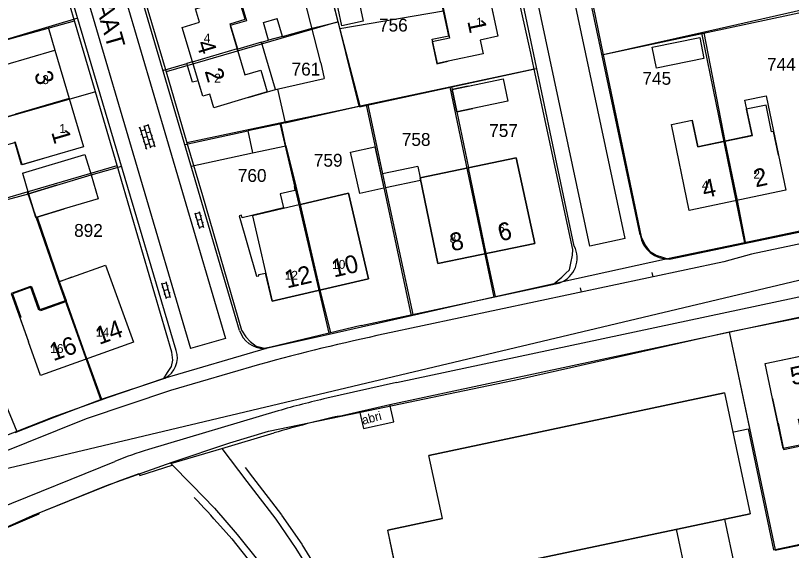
# Model space of a CAD drawing. Extents: x 148816 to 151297, y 399515 to 402500.
# Drawn here: x 150567.2 to 150675.7, y 400303.7 to 400378.6 of the extents above; entities that cross this region are included whole.
import ezdxf

# ---------------------------------------------------------------- set-up
doc = ezdxf.new("R2010")
doc.units = 0
for name, color, linetype in [('B01 Hoofdgebouw  [D] Norm', 7, 'Continuous'), ('B01 Hoofdgebouw  [T] Norm', 7, 'Continuous'), ('B01 hoofgebouw', 7, 'Continuous'), ('B02 Bijgebouw  [D] Norm', 7, 'Continuous'), ('B07 Tussenmuur  [D] Norm', 7, 'Continuous'), ('G01 perceelsgrens', 7, 'Continuous'), ('G02 sectiegrens', 7, 'Continuous'), ('Q21 Lichtmast  Gem', 7, 'Continuous'), ('S02 Open verharding  Norm', 7, 'Continuous'), ('T01 Muur  [D] Gem', 7, 'Continuous'), ('T04 Haag heg  [D] Gem', 7, 'Continuous'), ('V00 Kant verharding algemeen  [T] Norm', 7, 'Continuous'), ('V00 Kant verharding algemeen secundair  [T] Gem', 7, 'Continuous'), ('V00 Kant verharding algemeen secundair  [T] Norm', 7, 'Continuous'), ('Z01 perceelnummer', 7, 'Continuous'), ('Z02 huisnummer', 7, 'Continuous'), ('Z02 Huisnummer  [Tekst] Norm', 7, 'Continuous'), ('Z06 straatnaam', 7, 'Continuous'), ('Z19 Overige Tekst  [Tekst] Gem', 7, 'Continuous')]:
    doc.layers.add(name, color=color, linetype=linetype)

msp = doc.modelspace()

# ---------------------------------------------------------------- linework, layer by layer
at = {"layer": 'B01 Hoofdgebouw  [D] Norm'}
for p, q in [((150627.74, 400375.73), (150626.2, 400383.02)), ((150599.28, 400378.05), (150598.32, 400381.27)), ((150597.17, 400377.42), (150599.28, 400378.05)), ((150571.72, 400376.95), (150572.68, 400373.72)), ((150598.23, 400373.85), (150597.17, 400377.42)), ((150601.54, 400374.83), (150598.23, 400373.85)), ((150603.51, 400368.2), (150601.54, 400374.83)), ((150625.43, 400375.23), (150627.74, 400375.73)), ((150626.15, 400371.83), (150625.43, 400375.23)), ((150591.91, 400372.07), (150591.14, 400371.84)), ((150627.67, 400372.15), (150626.15, 400371.83)), ((150592.69, 400369.44), (150591.92, 400369.22)), ((150603.82, 400368.27), (150604.89, 400363.54)), ((150599.69, 400367.07), (150603.51, 400368.2)), ((150669.16, 400366.7), (150672.11, 400367.33)), ((150672.11, 400367.33), (150673.86, 400359.01)), ((150670.2, 400361.77), (150669.16, 400366.7)), ((150564.19, 400363.88), (150567.17, 400364.75)), ((150661.77, 400363.92), (150662.57, 400360.16)), ((150604.31, 400363.42), (150599.65, 400362.41)), ((150604.98, 400360.34), (150604.31, 400363.42)), ((150599.65, 400362.41), (150600.31, 400359.33)), ((150662.57, 400360.16), (150670.2, 400361.77)), ((150568.02, 400357.65), (150567.07, 400360.88)), ((150600.31, 400359.33), (150604.98, 400360.34)), ((150571.85, 400358.77), (150568.02, 400357.65)), ((150591.71, 400357.46), (150600.31, 400359.33)), ((150572.95, 400354.81), (150568.99, 400353.61)), ((150674.9, 400354.12), (150674.9, 400354.12)), ((150569.99, 400350.28), (150573.95, 400351.48)), ((150573.29, 400341.33), (150575.04, 400341.92)), ((150573.29, 400341.33), (150574.23, 400338.68)), ((150569.26, 400340.62), (150566.54, 400339.65)), ((150570.44, 400337.32), (150569.26, 400340.62)), ((150566.54, 400339.65), (150568.96, 400332.89)), ((150574.23, 400338.68), (150570.44, 400337.32)), ((150674.49, 400317.93), (150673.01, 400324.93)), ((150677.55, 400318.58), (150674.49, 400317.93))]:
    msp.add_line(p, q, dxfattribs=at)
msp.add_lwpolyline([(150617.41, 400360.17), (150618.66, 400354.4), (150615.29, 400353.67), (150614.03, 400359.44)], close=True, dxfattribs=at)
at = {"layer": 'B01 Hoofdgebouw  [T] Norm'}
for p, q in [((150632.52, 400385.5), (150634.61, 400375.65)), ((150592.9, 400377.61), (150592.33, 400379.51)), ((150590.48, 400376.89), (150592.9, 400377.61)), ((150591.91, 400372.07), (150590.48, 400376.89)), ((150634.61, 400375.65), (150632.15, 400375.13)), ((150632.15, 400375.13), (150632.56, 400373.19)), ((150565.68, 400371.66), (150572.68, 400373.72)), ((150572.68, 400373.72), (150576.65, 400360.18)), ((150632.56, 400373.19), (150627.67, 400372.15)), ((150591.92, 400369.22), (150591.14, 400371.84)), ((150593.34, 400367.25), (150592.69, 400369.44)), ((150628.23, 400368.21), (150635.34, 400369.69)), ((150635.34, 400369.69), (150635.99, 400366.57)), ((150594.33, 400367.55), (150593.34, 400367.25)), ((150594.9, 400365.65), (150594.33, 400367.55)), ((150599.69, 400367.07), (150594.9, 400365.65)), ((150635.99, 400366.57), (150628.88, 400365.09)), ((150658.89, 400363.32), (150661.77, 400363.92)), ((150661.38, 400351.26), (150658.89, 400363.32)), ((150576.65, 400360.18), (150571.85, 400358.77)), ((150623.73, 400355.86), (150637.19, 400358.66)), ((150637.19, 400358.66), (150639.77, 400346.67)), ((150673.86, 400359.01), (150674.9, 400354.12)), ((150572.95, 400354.81), (150577.74, 400356.24)), ((150577.74, 400356.24), (150578.74, 400352.91)), ((150626.21, 400343.86), (150623.73, 400355.86)), ((150568.99, 400353.61), (150569.99, 400350.28)), ((150607.01, 400352.12), (150613.73, 400353.71)), ((150613.73, 400353.71), (150616.52, 400341.72)), ((150674.9, 400354.12), (150661.38, 400351.26)), ((150578.74, 400352.91), (150573.95, 400351.48)), ((150639.77, 400346.67), (150626.21, 400343.86)), ((150575.04, 400341.92), (150579.73, 400343.63)), ((150579.73, 400343.63), (150583.67, 400332.84)), ((150603.04, 400338.59), (150602.14, 400342.51)), ((150616.52, 400341.72), (150603.04, 400338.59)), ((150570.64, 400328.18), (150568.96, 400332.89)), ((150583.67, 400332.84), (150570.64, 400328.18)), ((150671.98, 400329.83), (150685.51, 400332.68)), ((150673.01, 400324.93), (150671.98, 400329.83)), ((150666.32, 400325.74), (150624.96, 400316.95)), ((150666.32, 400325.74), (150669.9, 400308.83)), ((150626.85, 400308.14), (150624.96, 400316.95)), ((150626.85, 400308.14), (150619.21, 400306.52)), ((150624.35, 400282.32), (150619.21, 400306.52))]:
    msp.add_line(p, q, dxfattribs=at)
for points in [[(150607.01, 400352.12), (150606.41, 400354.67), (150606.12, 400354.61), (150606.24, 400354.08), (150604.19, 400353.6), (150604.66, 400351.62), (150598.87, 400350.25), (150598.78, 400350.6), (150598.45, 400350.51), (150600.88, 400342.06), (150601.21, 400342.13), (150601.18, 400342.29), (150602.14, 400342.51)], [(150640.22, 400283.13), (150636.27, 400301.7), (150669.9, 400308.83)]]:
    msp.add_lwpolyline(points, dxfattribs=at)
at = {"layer": 'B01 hoofgebouw'}
for points in [[(150624.77, 400385.86), (150629.66, 400386.9), (150630.06, 400384.97), (150632.52, 400385.5), (150634.61, 400375.65), (150632.15, 400375.13), (150632.56, 400373.19), (150627.67, 400372.15)], [(150624.77, 400385.86), (150623.19, 400385.52), (150623.88, 400382.29), (150626.3, 400382.81), (150627.87, 400375.38), (150625.43, 400374.86), (150626.08, 400371.81), (150627.67, 400372.15)], [(150597.13, 400380.92), (150598.43, 400381.3), (150599.46, 400377.84), (150597.2, 400377.17), (150599.25, 400370.28), (150601.46, 400370.93), (150602.37, 400367.86), (150599.69, 400367.07)], [(150599.69, 400367.07), (150594.9, 400365.65), (150594.33, 400367.55), (150593.34, 400367.25), (150590.48, 400376.89), (150592.9, 400377.61), (150592.33, 400379.51), (150597.13, 400380.92)], [(150560.7, 400370.87), (150565.49, 400372.28), (150565.68, 400371.66), (150572.68, 400373.72), (150576.65, 400360.18), (150571.85, 400358.77)], [(150571.85, 400358.77), (150568.1, 400357.67), (150567.18, 400360.8), (150565.26, 400360.24), (150563.32, 400366.86), (150560.63, 400366.07), (150559.34, 400370.47), (150560.7, 400370.87)], [(150630.45, 400368.67), (150635.34, 400369.69), (150635.99, 400366.57), (150631.1, 400365.55)], [(150630.45, 400368.67), (150628.23, 400368.21), (150628.88, 400365.09), (150631.1, 400365.55)], [(150673.86, 400359.01), (150673.15, 400362.35), (150672.89, 400362.3), (150672.11, 400366.02), (150669.35, 400365.44), (150670.13, 400361.75), (150662.57, 400360.16), (150661.77, 400363.92)], [(150673.86, 400359.01), (150674.9, 400354.12), (150661.38, 400351.26), (150658.89, 400363.32), (150661.77, 400363.92)], [(150626.21, 400343.86), (150639.77, 400346.67), (150637.19, 400358.66), (150623.73, 400355.86), (150626.21, 400343.86)], [(150572.95, 400354.81), (150577.74, 400356.24), (150578.74, 400352.91), (150573.95, 400351.48)], [(150573.95, 400351.48), (150569.99, 400350.28), (150568.99, 400353.61), (150572.95, 400354.81)], [(150600.3, 400350.54), (150603.04, 400338.59), (150616.52, 400341.72), (150613.73, 400353.71), (150600.3, 400350.54)], [(150575.04, 400341.92), (150579.73, 400343.63), (150583.67, 400332.84), (150570.64, 400328.18), (150568.96, 400332.89)], [(150575.04, 400341.92), (150573.17, 400341.24), (150574.15, 400338.48), (150570.67, 400337.23), (150569.47, 400340.58), (150566.74, 400339.61), (150567.91, 400336.34), (150567.75, 400336.28), (150568.96, 400332.89)], [(150673.01, 400324.93), (150671.98, 400329.83), (150685.51, 400332.68), (150686.55, 400327.79)], [(150682.32, 400235.11), (150640.98, 400226.31), (150637.36, 400243.21), (150632.9, 400242.27), (150627.74, 400266.43), (150625.06, 400265.86), (150621.68, 400281.75), (150624.35, 400282.32), (150619.23, 400306.51), (150626.85, 400308.14), (150624.96, 400316.95), (150666.32, 400325.74), (150669.9, 400308.83), (150636.27, 400301.7), (150640.22, 400283.13), (150643.79, 400283.89), (150646.13, 400272.92), (150642.56, 400272.16), (150648.23, 400245.51), (150678.72, 400252.01), (150682.32, 400235.11)], [(150673.01, 400324.93), (150673.74, 400321.47)], [(150673.74, 400321.47), (150673.79, 400321.48), (150674.55, 400317.83), (150677.43, 400318.44), (150676.67, 400322.08), (150684.36, 400323.7), (150685.13, 400320.06), (150688.01, 400320.67), (150687.24, 400324.32), (150687.29, 400324.33)]]:
    msp.add_lwpolyline(points, dxfattribs=at)
at = {"layer": 'B02 Bijgebouw  [D] Norm'}
for p, q in [((150615.24, 400365.87), (150610.14, 400386.24)), ((150609.85, 400371.94), (150606.42, 400385.53)), ((150601.85, 400377.58), (150603.77, 400378.13)), ((150604.48, 400375.63), (150603.77, 400378.13)), ((150602.55, 400375.09), (150601.85, 400377.58)), ((150608.63, 400376.78), (150612.28, 400377.69)), ((150604.48, 400375.63), (150602.55, 400375.09)), ((150609.85, 400371.94), (150610.34, 400369.74)), ((150603.51, 400368.2), (150610.34, 400369.74)), ((150628.88, 400365.09), (150628.23, 400368.21)), ((150604.89, 400363.54), (150615.24, 400365.87)), ((150568.13, 400356.5), (150576.88, 400359.11)), ((150576.88, 400359.11), (150577.74, 400356.24)), ((150623.41, 400357.42), (150618.5, 400356.41)), ((150623.41, 400357.42), (150623.73, 400355.86)), ((150568.13, 400356.5), (150568.99, 400353.61)), ((150618.5, 400356.41), (150618.92, 400354.45)), ((150623.81, 400355.47), (150618.92, 400354.45))]:
    msp.add_line(p, q, dxfattribs=at)
for points in [[(150614.77, 400382.64), (150615.78, 400377.75), (150612.79, 400377.13), (150611.79, 400382.03)], [(150656.2, 400374.14), (150662.84, 400375.47), (150663.43, 400372.54), (150656.79, 400371.2)]]:
    msp.add_lwpolyline(points, close=True, dxfattribs=at)
at = {"layer": 'B07 Tussenmuur  [D] Norm'}
for p, q in [((150591.91, 400372.07), (150598.2, 400373.94)), ((150591.91, 400372.07), (150598.2, 400373.94)), ((150574.67, 400366.95), (150567.17, 400364.75)), ((150574.67, 400366.95), (150567.17, 400364.75)), ((150668.14, 400352.69), (150666.39, 400360.97)), ((150668.14, 400352.69), (150666.39, 400360.97)), ((150632.99, 400345.27), (150630.5, 400357.26)), ((150632.99, 400345.27), (150630.5, 400357.26)), ((150609.78, 400340.16), (150607.01, 400352.12)), ((150609.78, 400340.16), (150607.01, 400352.12)), ((150577.15, 400330.51), (150574.23, 400338.68)), ((150577.15, 400330.51), (150574.23, 400338.68))]:
    msp.add_line(p, q, dxfattribs=at)
at = {"layer": 'G01 perceelsgrens'}
for points in [[(150645.21, 400392.59), (150647.94, 400379.87), (150649.35, 400373.05)], [(150639.7, 400371.03), (150639.21, 400373.3), (150635.22, 400391.33)], [(150575.41, 400377.81), (150572.4, 400388.12)], [(150612.3, 400377.69), (150610.15, 400386.04)], [(150585.14, 400381.07), (150588.21, 400370.67)], [(150678.51, 400379.64), (150663.1, 400376.16)], [(150546.91, 400369.87), (150575.41, 400377.81)], [(150578.33, 400367.89), (150575.41, 400377.81)], [(150612.3, 400377.69), (150588.21, 400370.67)], [(150615.34, 400365.85), (150612.3, 400377.69)], [(150663.1, 400376.16), (150649.35, 400373.05)], [(150663.1, 400376.16), (150669.1, 400346.74)], [(150649.35, 400373.05), (150654.63, 400347.6), (150655.21, 400346.42), (150655.81, 400345.58), (150656.76, 400345.02), (150657.65, 400344.73), (150658.35, 400344.49)], [(150588.21, 400370.67), (150591.13, 400360.75)], [(150639.7, 400371.03), (150627.88, 400368.52)], [(150642.43, 400341.02), (150643.57, 400341.94), (150644.07, 400342.46), (150644.63, 400342.98), (150644.83, 400343.91), (150645.04, 400345.01), (150645.11, 400345.82), (150639.7, 400371.03)], [(150627.88, 400368.52), (150616.26, 400366.05)], [(150627.88, 400368.52), (150634.04, 400339.12)], [(150578.33, 400367.89), (150550.95, 400360.02)], [(150581.37, 400357.59), (150578.33, 400367.89)], [(150615.34, 400365.85), (150612.56, 400365.26), (150604.14, 400363.49)], [(150616.26, 400366.05), (150615.34, 400365.85)], [(150622.53, 400336.52), (150616.26, 400366.05)], [(150604.14, 400363.49), (150591.13, 400360.75)], [(150604.14, 400363.49), (150611.02, 400333.92)], [(150591.13, 400360.75), (150593.31, 400353.37), (150598.76, 400334.52), (150599.35, 400333.59), (150600, 400332.93), (150600.8, 400332.29), (150601.41, 400332.15), (150602.21, 400331.93)], [(150568.8, 400353.88), (150581.37, 400357.59)], [(150587.91, 400327.77), (150588.42, 400328.57), (150588.97, 400329.43), (150589.18, 400330.31), (150589.04, 400331.46), (150583.49, 400350.4), (150581.37, 400357.59)], [(150555.14, 400349.85), (150568.8, 400353.88)], [(150568.8, 400353.88), (150573.17, 400341.24), (150579.1, 400324.73)], [(150555.14, 400349.85), (150567.33, 400320.35)], [(150666.96, 400334.27), (150677.61, 400336.42)], [(150579.91, 400312.76), (150589.07, 400316.05), (150597.15, 400318.74), (150602.55, 400320.39), (150615.39, 400323.04), (150637.8, 400327.69), (150666.96, 400334.27)], [(150666.96, 400334.27), (150673.37, 400303.78)], [(150549.94, 400297.26), (150553.85, 400299.13), (150558.06, 400301.52), (150561.43, 400304.17), (150564.91, 400306.51), (150569.56, 400308.58), (150579.91, 400312.76)], [(150683.88, 400306), (150673.37, 400303.78)], [(150673.37, 400303.78), (150673.39, 400303.7), (150679.01, 400304.89), (150680.01, 400300.02), (150684.88, 400301.02)]]:
    msp.add_lwpolyline(points, dxfattribs=at)
at = {"layer": 'G02 sectiegrens'}
for points in [[(150684.58, 400349.99), (150669.1, 400346.74)], [(150669.1, 400346.74), (150658.35, 400344.49)], [(150658.35, 400344.49), (150643.26, 400341.21), (150642.43, 400341.02)], [(150642.43, 400341.02), (150634.04, 400339.12)], [(150634.04, 400339.12), (150622.53, 400336.52)], [(150622.53, 400336.52), (150611.02, 400333.92)], [(150611.02, 400333.92), (150602.21, 400331.93)], [(150602.21, 400331.93), (150587.91, 400327.77)], [(150587.91, 400327.77), (150580.14, 400325.1), (150579.1, 400324.73)], [(150579.1, 400324.73), (150572.43, 400322.36), (150567.33, 400320.35)], [(150567.33, 400320.35), (150566.14, 400319.88), (150558.14, 400316.49), (150554.9, 400315)]]:
    msp.add_lwpolyline(points, dxfattribs=at)
at = {"layer": 'Q21 Lichtmast  Gem'}
msp.add_lwpolyline([(150470.02, 401545.9), (150556.48, 401148.68), (150587.33, 401006.96), (150639.15, 400861.23), (150792, 400651.61), (150911.82, 400487.27), (150967.93, 400385.83), (150992.88, 400314.71), (150864.37, 400354.64), (150785.76, 400358.38), (150705.9, 400348.4), (150564.28, 400314.71), (150489.42, 400271.04), (150319.72, 400151.26), (150222.4, 400100.1), (150103.26, 400037.48), (150071.61, 400097.7), (150036.48, 400058.92), (149995.31, 400040.21), (149954.13, 400021.49), (149930.42, 400026.48), (149891.12, 400015.25), (149831.23, 399977.82), (149652.8, 400166.23)], dxfattribs=at)
at = {"layer": 'S02 Open verharding  Norm'}
for p, q in [((150584.57, 400362.86), (150584.43, 400362.81)), ((150584.52, 400363), (150585.48, 400359.84)), ((150585.1, 400363.17), (150586.06, 400360.02)), ((150585.72, 400363.21), (150585.14, 400363.03)), ((150585.67, 400363.35), (150586.63, 400360.19)), ((150585.29, 400362.55), (150584.71, 400362.38)), ((150584.86, 400361.9), (150584.71, 400361.86)), ((150586.01, 400362.25), (150585.43, 400362.08)), ((150585.86, 400362.73), (150586.01, 400362.77)), ((150586.15, 400361.77), (150586.3, 400361.81)), ((150585.58, 400361.6), (150585, 400361.42)), ((150585.15, 400360.94), (150585.01, 400360.9)), ((150585.29, 400360.47), (150585.87, 400360.64)), ((150586.3, 400361.29), (150585.72, 400361.12)), ((150586.44, 400360.81), (150586.59, 400360.86)), ((150585.44, 400359.99), (150585.3, 400359.94)), ((150586.59, 400360.34), (150586.01, 400360.16)), ((150592.25, 400350.96), (150592.88, 400348.75)), ((150592.29, 400350.82), (150592.87, 400350.98)), ((150592.83, 400351.13), (150593.46, 400348.91)), ((150592.43, 400350.34), (150592.28, 400350.3)), ((150593.14, 400350.02), (150592.57, 400349.86)), ((150593.15, 400350.54), (150593.01, 400350.5)), ((150592.7, 400349.37), (150592.56, 400349.33)), ((150592.84, 400348.89), (150593.42, 400349.06)), ((150593.42, 400349.58), (150593.28, 400349.54)), ((150587.6, 400341.14), (150588.23, 400338.93)), ((150587.64, 400341), (150588.22, 400341.16)), ((150588.18, 400341.31), (150588.81, 400339.1)), ((150587.78, 400340.52), (150587.63, 400340.48)), ((150588.49, 400340.2), (150587.91, 400340.04)), ((150588.5, 400340.72), (150588.35, 400340.68)), ((150588.05, 400339.56), (150587.91, 400339.52)), ((150588.19, 400339.08), (150588.77, 400339.24)), ((150588.77, 400339.76), (150588.63, 400339.72))]:
    msp.add_line(p, q, dxfattribs=at)
at = {"layer": 'T01 Muur  [D] Gem'}
msp.add_lwpolyline([(150666.29, 400308.06), (150669.2, 400294.42), (150662.5, 400293.02), (150659.6, 400306.65)], dxfattribs=at)
at = {"layer": 'T04 Haag heg  [D] Gem'}
for p, q in [((150627.01, 400379.18), (150612.53, 400376.69)), ((150649.15, 400373.08), (150678.61, 400379.37)), ((150575.87, 400378.18), (150560.32, 400373.58)), ((150604.48, 400375.63), (150608.63, 400376.78)), ((150666.39, 400360.97), (150663.44, 400376.13)), ((150601.54, 400374.83), (150602.55, 400375.09)), ((150587.77, 400370.85), (150591.14, 400371.84)), ((150615.28, 400365.79), (150640, 400371.15)), ((150628.15, 400368.58), (150628.23, 400368.21)), ((150616.44, 400366.04), (150618.5, 400356.41)), ((150628.88, 400365.09), (150630.5, 400357.26)), ((150604.89, 400363.54), (150604.31, 400363.42)), ((150590.82, 400360.49), (150599.65, 400362.41)), ((150604.98, 400360.34), (150606.37, 400354.67)), ((150577.74, 400356.24), (150582.01, 400357.46)), ((150618.92, 400354.45), (150622.71, 400336.73)), ((150563.85, 400352.23), (150568.99, 400353.61)), ((150669.25, 400346.85), (150668.14, 400352.69)), ((150570.21, 400350.35), (150573.29, 400341.33)), ((150634.29, 400339.22), (150632.99, 400345.27)), ((150611.24, 400334.15), (150609.78, 400340.16)), ((150577.15, 400330.51), (150579.18, 400324.84)), ((150599.27, 400315.31), (150600.32, 400313.93)), ((150600.31, 400313.93), (150604.34, 400308.69)), ((150604.37, 400308.64), (150607.18, 400304.54)), ((150595.83, 400307.1), (150597.4, 400305.29)), ((150597.4, 400305.29), (150600.41, 400301.51)), ((150607.2, 400304.51), (150609.99, 400300.04))]:
    msp.add_line(p, q, dxfattribs=at)
msp.add_lwpolyline([(150667.61, 400320.28), (150669.62, 400320.72), (150673.14, 400303.76), (150683.76, 400305.7)], dxfattribs=at)
msp.add_arc((150478.8, 400203.32), 156.41, 41.5648, 43.5623, dxfattribs=at)
at = {"layer": 'V00 Kant verharding algemeen  [T] Norm'}
for p, q in [((150654.5, 400347.86), (150622.25, 400500)), ((150647.49, 400346.28), (150615.27, 400497.75)), ((150652.42, 400347.33), (150620.89, 400496.03)), ((150554.53, 400476.25), (150596.53, 400333.37)), ((150549.65, 400474.61), (150591.65, 400331.94)), ((150622.54, 400453.79), (150645.25, 400346.29)), ((150598.48, 400334.48), (150568.26, 400437.18)), ((150589.64, 400331.68), (150564.09, 400417.98)), ((150706.21, 400352.86), (150670.06, 400345.15)), ((150658.62, 400344.45), (150683.41, 400349.64)), ((150620.45, 400327.18), (150707.41, 400345.74)), ((150670.06, 400345.15), (150666.19, 400344.08)), ((150666.19, 400344.08), (150618.82, 400333.99)), ((150619.52, 400324.11), (150708.02, 400343.02)), ((150615.49, 400335.18), (150643.32, 400341.16)), ((150615.49, 400335.18), (150602.89, 400332.13)), ((150602.89, 400332.13), (150601.95, 400331.96)), ((150601.28, 400329.71), (150588.86, 400326.06)), ((150579.21, 400324.84), (150588.06, 400327.79)), ((150620.45, 400327.18), (150610.68, 400324.98)), ((150588.86, 400326.06), (150577.03, 400322.09)), ((150572.1, 400322.17), (150579.21, 400324.84)), ((150612.41, 400322.5), (150619.52, 400324.11)), ((150620.08, 400321.69), (150619.51, 400324.11)), ((150603.88, 400323.21), (150585.77, 400317.82)), ((150615.27, 400323.16), (150615.83, 400320.74)), ((150577.03, 400322.09), (150562.13, 400316.1)), ((150567.14, 400320.17), (150572.1, 400322.17)), ((150615.83, 400320.74), (150620.08, 400321.69)), ((150596.02, 400317.96), (150603.34, 400320.14)), ((150596.02, 400317.96), (150599.52, 400313.32)), ((150563.91, 400309.21), (150581.05, 400316.14)), ((150588.87, 400315.84), (150591.87, 400312.84)), ((150599.52, 400313.32), (150603.55, 400308.08)), ((150591.87, 400312.84), (150594.99, 400309.59)), ((150594.99, 400309.59), (150598.18, 400305.91)), ((150603.55, 400308.08), (150606.35, 400303.97)), ((150598.18, 400305.91), (150601.19, 400302.13)), ((150606.35, 400303.97), (150609.15, 400299.51))]:
    msp.add_line(p, q, dxfattribs=at)
for points in [[(150584.44, 400314.43), (150584.54, 400314.18), (150589.08, 400315.64)], [(150578.58, 400312.22), (150581.91, 400313.53), (150584.44, 400314.43)], [(150562.52, 400273.52), (150549.72, 400297.23), (150550.5, 400300.24), (150565.05, 400306.64), (150566.21, 400307), (150570.49, 400308.82), (150570.47, 400308.94), (150578.58, 400312.22)]]:
    msp.add_lwpolyline(points, dxfattribs=at)
for centre, radius, start, end in [((150658.49, 400348.48), 4.03, 188.8306, 271.8848), ((150641.99, 400344.63), 3.71, 291.1065, 26.7288), ((150601.92, 400335.57), 3.61, 197.6203, 270.5841), ((150685.38, 400023.2), 317.84, 102.0893, 105.3443), ((150586.52, 400330.68), 3.28, 297.9957, 17.7989), ((150639.93, 400198.36), 129.96, 103.0038, 106.1043), ((150646.29, 400173.81), 152.5, 102.8337, 106.3587), ((150602.65, 400263.03), 57.33, 107.1213, 112.1388)]:
    msp.add_arc(centre, radius, start, end, dxfattribs=at)
at = {"layer": 'V00 Kant verharding algemeen secundair  [T] Gem'}
for p, q in [((150652.42, 400347.33), (150647.49, 400346.28)), ((150656.34, 400342), (150656.21, 400342.59)), ((150646.29, 400339.84), (150646.17, 400340.43)), ((150666.96, 400334.27), (150669.8, 400320.76)), ((150596.53, 400333.37), (150591.65, 400331.94))]:
    msp.add_line(p, q, dxfattribs=at)
at = {"layer": 'V00 Kant verharding algemeen secundair  [T] Norm'}
msp.add_line((150588.87, 400315.84), (150596.02, 400317.96), dxfattribs=at)

# ---------------------------------------------------------------- texts
at = {"layer": 'Z01 perceelnummer'}
for s, p in [('756', (150617.99, 400376.32)), ('744', (150672.25, 400370.83)), ('761', (150605.77, 400370.16)), ('745', (150654.83, 400368.87)), ('757', (150633.4, 400361.56)), ('758', (150621.18, 400360.31)), ('759', (150608.88, 400357.4)), ('760', (150598.25, 400355.27)), ('892', (150575.36, 400347.58))]:
    msp.add_text(s, height=1.8, dxfattribs=at).set_placement(p)
at = {"layer": 'Z02 huisnummer'}
for s, rotation, p in [('1', 282.0067, (150630.33, 400377.77)), ('4', 286.5511, (150592.43, 400374.72)), ('3', 286.3863, (150569.74, 400370.43)), ('2', 286.5511, (150593.59, 400370.79)), ('1', 286.3863, (150572.14, 400362.23)), ('2', 11.9506, (150670.66, 400354.5)), ('4', 11.9506, (150663.47, 400352.98)), ('6', 11.7145, (150634.92, 400346.94)), ('8', 11.7145, (150628.19, 400345.55)), ('10', 13.0633, (150611.69, 400341.88)), ('12', 13.0633, (150605.14, 400340.36)), ('14', 19.6846, (150578.88, 400332.45)), ('16', 19.6846, (150572.46, 400330.16)), ('5', 11.8828, (150675.77, 400326.79))]:
    msp.add_text(s, height=2.5, rotation=rotation, dxfattribs=at).set_placement(p)
at = {"layer": 'Z02 Huisnummer  [Tekst] Norm'}
for s, p in [('1', (150631.56, 400377)), ('4', (150593.49, 400374.78)), ('2', (150594.95, 400369.17)), ('3', (150570.9, 400368.96)), ('1', (150573.29, 400362.12)), ('2', (150670.33, 400355.71)), ('4', (150663.14, 400354.19)), ('6', (150634.64, 400348.16)), ('8', (150627.87, 400346.76)), ('10', (150611.43, 400343.1)), ('12', (150604.8, 400341.57)), ('14', (150578.39, 400333.61)), ('16', (150572.02, 400331.33))]:
    msp.add_text(s, height=1.25, dxfattribs=at).set_placement(p)
at = {"layer": 'Z06 straatnaam'}
msp.add_text('DR. P. M. HOEKSTRAAT', height=2.5, rotation=286.1501, dxfattribs=at).set_placement((150569.55, 400410.35))
at = {"layer": 'Z19 Overige Tekst  [Tekst] Gem'}
msp.add_text('abri', height=1.25, rotation=15, dxfattribs=at).set_placement((150615.77, 400321.27))

doc.saveas('drawing.dxf')
